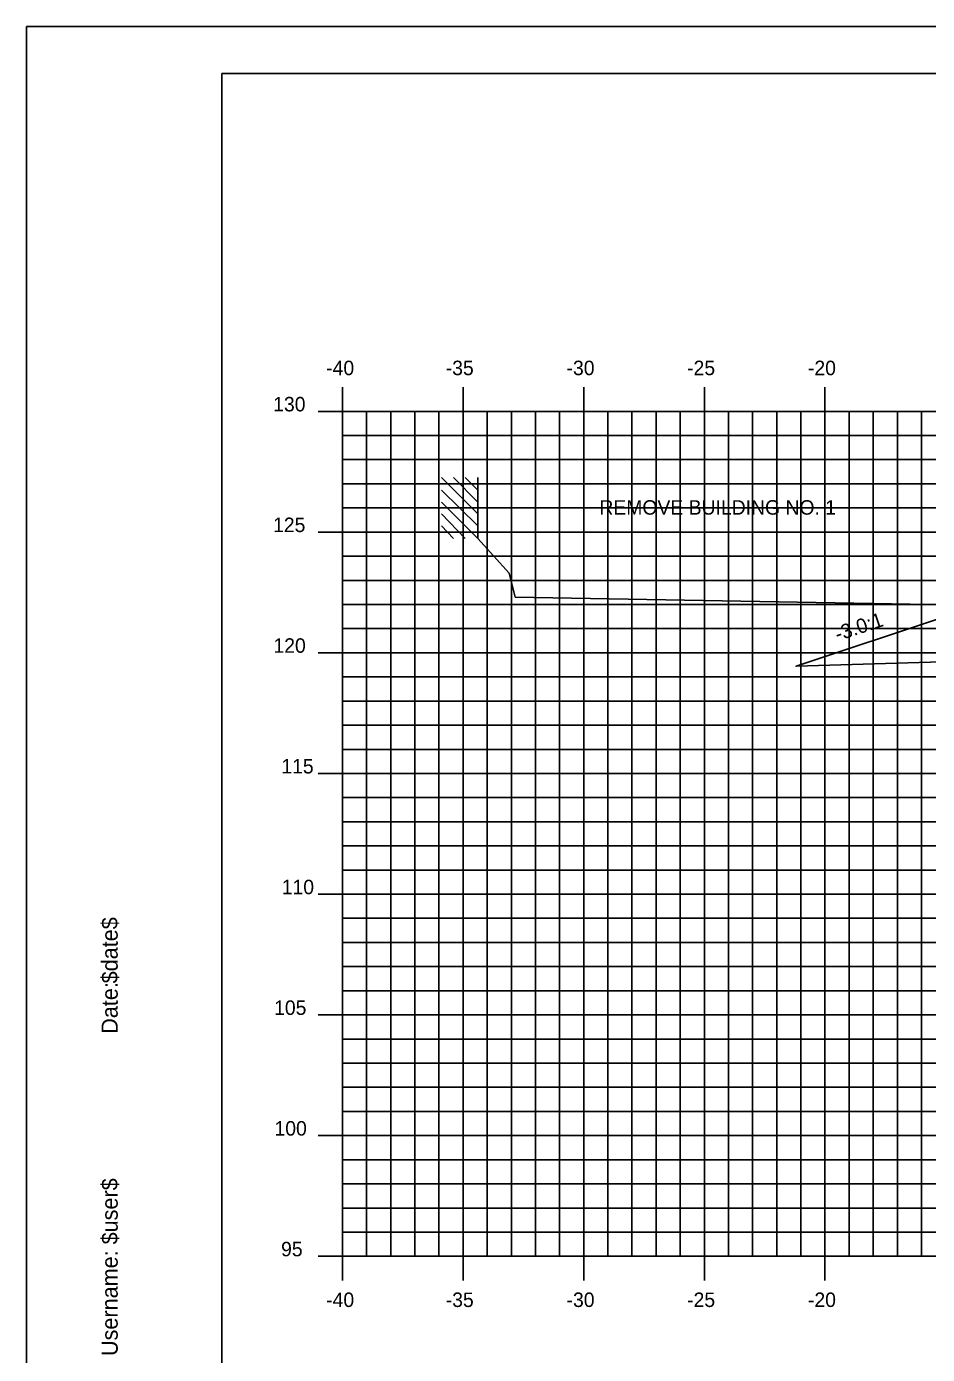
# Model space of a CAD drawing. Extents: x 850598 to 870284, y 366541 to 366651.
# Drawn here: x 853258.9 to 853296.2, y 366596.2 to 366651.2 of the extents above; entities that cross this region are included whole.
import ezdxf

# ---------------------------------------------------------------- set-up
doc = ezdxf.new("R2010")
doc.units = 0
for name, color, linetype in [('ANNOTATION', 7, 'Continuous'), ('BORDER', 7, 'Continuous'), ('D_Roadway_Centerline', 7, 'Continuous'), ('D_Roadway_SubGrade', 7, 'Continuous'), ('H_V ANNOTATION', 7, 'Continuous'), ('MAJOR', 7, 'Continuous'), ('MINOR', 7, 'Continuous'), ('PLOT BOUNDARY', 7, 'Continuous'), ('S_Buildings', 7, 'Continuous'), ('S_Roadway_Centerline', 7, 'Continuous')]:
    doc.layers.add(name, color=color, linetype=linetype)

msp = doc.modelspace()

# ---------------------------------------------------------------- linework, layer by layer
at = {"layer": 'BORDER'}
for p, q in [((853426.976, 366649.225), (853266.976, 366649.225)), ((853266.976, 366649.225), (853266.976, 366544.225))]:
    msp.add_line(p, q, dxfattribs=at)
at = {"layer": 'D_Roadway_Centerline'}
msp.add_lwpolyline([(853290.778, 366624.668), (853296.975, 366626.734), (853300.975, 366626.974), (853311.975, 366627.304), (853322.975, 366626.974), (853326.975, 366626.734), (853328.975, 366626.614), (853334.975, 366624.614), (853380.04, 366613.225), (853393.921, 366609.718), (853403.783, 366607.225), (853407.783, 366607.225)], dxfattribs=at)
at = {"layer": 'D_Roadway_SubGrade'}
msp.add_lwpolyline([(853300.975, 366626.474), (853299.975, 366626.414), (853299.975, 366626.664), (853296.975, 366626.484), (853296.975, 366626.734), (853290.778, 366624.668), (853300.975, 366624.974)], close=True, dxfattribs=at)
at = {"layer": 'MAJOR'}
for p, q in [((853271.975, 366636.227), (853271.975, 366635.225)), ((853271.975, 366636.227), (853271.975, 366635.225)), ((853276.975, 366636.227), (853276.975, 366635.225)), ((853276.975, 366636.227), (853276.975, 366635.225)), ((853281.975, 366636.227), (853281.975, 366635.225)), ((853281.975, 366636.227), (853281.975, 366635.225)), ((853286.975, 366636.227), (853286.975, 366635.225)), ((853286.975, 366636.227), (853286.975, 366635.225)), ((853291.975, 366636.227), (853291.975, 366635.225)), ((853291.975, 366636.227), (853291.975, 366635.225)), ((853270.973, 366635.225), (853271.975, 366635.225)), ((853270.973, 366635.225), (853271.975, 366635.225)), ((853271.975, 366635.225), (853411.975, 366635.225)), ((853271.975, 366600.225), (853271.975, 366635.225)), ((853271.975, 366600.225), (853271.975, 366635.225)), ((853271.975, 366635.225), (853411.975, 366635.225)), ((853271.975, 366635.225), (853411.975, 366635.225)), ((853271.975, 366600.225), (853271.975, 366635.225)), ((853271.975, 366600.225), (853271.975, 366635.225)), ((853271.975, 366635.225), (853411.975, 366635.225)), ((853276.975, 366600.225), (853276.975, 366635.225)), ((853276.975, 366600.225), (853276.975, 366635.225)), ((853281.975, 366600.225), (853281.975, 366635.225)), ((853281.975, 366600.225), (853281.975, 366635.225)), ((853286.975, 366600.225), (853286.975, 366635.225)), ((853286.975, 366600.225), (853286.975, 366635.225)), ((853291.975, 366600.225), (853291.975, 366635.225)), ((853291.975, 366600.225), (853291.975, 366635.225)), ((853270.973, 366630.225), (853271.975, 366630.225)), ((853270.973, 366630.225), (853271.975, 366630.225)), ((853271.975, 366630.225), (853411.975, 366630.225)), ((853271.975, 366630.225), (853411.975, 366630.225)), ((853270.973, 366625.225), (853271.975, 366625.225)), ((853270.973, 366625.225), (853271.975, 366625.225)), ((853271.975, 366625.225), (853411.975, 366625.225)), ((853271.975, 366625.225), (853411.975, 366625.225)), ((853270.973, 366620.225), (853271.975, 366620.225)), ((853270.973, 366620.225), (853271.975, 366620.225)), ((853271.975, 366620.225), (853411.975, 366620.225)), ((853271.975, 366620.225), (853411.975, 366620.225)), ((853270.973, 366615.225), (853271.975, 366615.225)), ((853270.973, 366615.225), (853271.975, 366615.225)), ((853271.975, 366615.225), (853411.975, 366615.225)), ((853271.975, 366615.225), (853411.975, 366615.225)), ((853270.973, 366610.225), (853271.975, 366610.225)), ((853270.973, 366610.225), (853271.975, 366610.225)), ((853271.975, 366610.225), (853411.975, 366610.225)), ((853271.975, 366610.225), (853411.975, 366610.225)), ((853270.973, 366605.225), (853271.975, 366605.225)), ((853270.973, 366605.225), (853271.975, 366605.225)), ((853271.975, 366605.225), (853411.975, 366605.225)), ((853271.975, 366605.225), (853411.975, 366605.225)), ((853270.973, 366600.225), (853271.975, 366600.225)), ((853270.973, 366600.225), (853271.975, 366600.225)), ((853271.975, 366600.225), (853411.975, 366600.225)), ((853271.975, 366600.225), (853411.975, 366600.225)), ((853271.975, 366599.223), (853271.975, 366600.225)), ((853271.975, 366600.225), (853411.975, 366600.225)), ((853271.975, 366600.225), (853411.975, 366600.225)), ((853271.975, 366599.223), (853271.975, 366600.225)), ((853276.975, 366599.223), (853276.975, 366600.225)), ((853276.975, 366599.223), (853276.975, 366600.225)), ((853281.975, 366599.223), (853281.975, 366600.225)), ((853281.975, 366599.223), (853281.975, 366600.225)), ((853286.975, 366599.223), (853286.975, 366600.225)), ((853286.975, 366599.223), (853286.975, 366600.225)), ((853291.975, 366599.223), (853291.975, 366600.225)), ((853291.975, 366599.223), (853291.975, 366600.225))]:
    msp.add_line(p, q, dxfattribs=at)
at = {"layer": 'MINOR'}
for p, q in [((853272.975, 366600.225), (853272.975, 366635.225)), ((853272.975, 366600.225), (853272.975, 366635.225)), ((853273.975, 366600.225), (853273.975, 366635.225)), ((853273.975, 366600.225), (853273.975, 366635.225)), ((853274.975, 366600.225), (853274.975, 366635.225)), ((853274.975, 366600.225), (853274.975, 366635.225)), ((853275.975, 366600.225), (853275.975, 366635.225)), ((853275.975, 366600.225), (853275.975, 366635.225)), ((853277.975, 366600.225), (853277.975, 366635.225)), ((853277.975, 366600.225), (853277.975, 366635.225)), ((853278.975, 366600.225), (853278.975, 366635.225)), ((853278.975, 366600.225), (853278.975, 366635.225)), ((853279.975, 366600.225), (853279.975, 366635.225)), ((853279.975, 366600.225), (853279.975, 366635.225)), ((853280.975, 366600.225), (853280.975, 366635.225)), ((853280.975, 366600.225), (853280.975, 366635.225)), ((853282.975, 366600.225), (853282.975, 366635.225)), ((853282.975, 366600.225), (853282.975, 366635.225)), ((853283.975, 366600.225), (853283.975, 366635.225)), ((853283.975, 366600.225), (853283.975, 366635.225)), ((853284.975, 366600.225), (853284.975, 366635.225)), ((853284.975, 366600.225), (853284.975, 366635.225)), ((853285.975, 366600.225), (853285.975, 366635.225)), ((853285.975, 366600.225), (853285.975, 366635.225)), ((853287.975, 366600.225), (853287.975, 366635.225)), ((853287.975, 366600.225), (853287.975, 366635.225)), ((853288.975, 366600.225), (853288.975, 366635.225)), ((853288.975, 366600.225), (853288.975, 366635.225)), ((853289.975, 366600.225), (853289.975, 366635.225)), ((853289.975, 366600.225), (853289.975, 366635.225)), ((853290.975, 366600.225), (853290.975, 366635.225)), ((853290.975, 366600.225), (853290.975, 366635.225)), ((853292.975, 366600.225), (853292.975, 366635.225)), ((853292.975, 366600.225), (853292.975, 366635.225)), ((853293.975, 366600.225), (853293.975, 366635.225)), ((853293.975, 366600.225), (853293.975, 366635.225)), ((853294.975, 366600.225), (853294.975, 366635.225)), ((853294.975, 366600.225), (853294.975, 366635.225)), ((853295.975, 366600.225), (853295.975, 366635.225)), ((853295.975, 366600.225), (853295.975, 366635.225)), ((853271.975, 366634.225), (853411.975, 366634.225)), ((853271.975, 366634.225), (853272.977, 366634.225)), ((853271.975, 366634.225), (853411.975, 366634.225)), ((853271.975, 366634.225), (853272.977, 366634.225)), ((853271.975, 366633.225), (853411.975, 366633.225)), ((853271.975, 366633.225), (853272.977, 366633.225)), ((853271.975, 366633.225), (853411.975, 366633.225)), ((853271.975, 366633.225), (853272.977, 366633.225)), ((853271.975, 366632.225), (853411.975, 366632.225)), ((853271.975, 366632.225), (853272.977, 366632.225)), ((853271.975, 366632.225), (853411.975, 366632.225)), ((853271.975, 366632.225), (853272.977, 366632.225)), ((853271.975, 366631.225), (853411.975, 366631.225)), ((853271.975, 366631.225), (853272.977, 366631.225)), ((853271.975, 366631.225), (853411.975, 366631.225)), ((853271.975, 366631.225), (853272.977, 366631.225)), ((853271.975, 366629.225), (853411.975, 366629.225)), ((853271.975, 366629.225), (853272.977, 366629.225)), ((853271.975, 366629.225), (853411.975, 366629.225)), ((853271.975, 366629.225), (853272.977, 366629.225)), ((853271.975, 366628.225), (853411.975, 366628.225)), ((853271.975, 366628.225), (853272.977, 366628.225)), ((853271.975, 366628.225), (853411.975, 366628.225)), ((853271.975, 366628.225), (853272.977, 366628.225)), ((853271.975, 366627.225), (853411.975, 366627.225)), ((853271.975, 366627.225), (853272.977, 366627.225)), ((853271.975, 366627.225), (853411.975, 366627.225)), ((853271.975, 366627.225), (853272.977, 366627.225)), ((853271.975, 366626.225), (853411.975, 366626.225)), ((853271.975, 366626.225), (853272.977, 366626.225)), ((853271.975, 366626.225), (853411.975, 366626.225)), ((853271.975, 366626.225), (853272.977, 366626.225)), ((853271.975, 366624.225), (853411.975, 366624.225)), ((853271.975, 366624.225), (853272.977, 366624.225)), ((853271.975, 366624.225), (853411.975, 366624.225)), ((853271.975, 366624.225), (853272.977, 366624.225)), ((853271.975, 366623.225), (853411.975, 366623.225)), ((853271.975, 366623.225), (853272.977, 366623.225)), ((853271.975, 366623.225), (853411.975, 366623.225)), ((853271.975, 366623.225), (853272.977, 366623.225)), ((853271.975, 366622.225), (853411.975, 366622.225)), ((853271.975, 366622.225), (853272.977, 366622.225)), ((853271.975, 366622.225), (853411.975, 366622.225)), ((853271.975, 366622.225), (853272.977, 366622.225)), ((853271.975, 366621.225), (853411.975, 366621.225)), ((853271.975, 366621.225), (853272.977, 366621.225)), ((853271.975, 366621.225), (853411.975, 366621.225)), ((853271.975, 366621.225), (853272.977, 366621.225)), ((853271.975, 366619.225), (853411.975, 366619.225)), ((853271.975, 366619.225), (853272.977, 366619.225)), ((853271.975, 366619.225), (853411.975, 366619.225)), ((853271.975, 366619.225), (853272.977, 366619.225)), ((853271.975, 366618.225), (853411.975, 366618.225)), ((853271.975, 366618.225), (853272.977, 366618.225)), ((853271.975, 366618.225), (853411.975, 366618.225)), ((853271.975, 366618.225), (853272.977, 366618.225)), ((853271.975, 366617.225), (853411.975, 366617.225)), ((853271.975, 366617.225), (853272.977, 366617.225)), ((853271.975, 366617.225), (853411.975, 366617.225)), ((853271.975, 366617.225), (853272.977, 366617.225)), ((853271.975, 366616.225), (853411.975, 366616.225)), ((853271.975, 366616.225), (853272.977, 366616.225)), ((853271.975, 366616.225), (853411.975, 366616.225)), ((853271.975, 366616.225), (853272.977, 366616.225)), ((853271.975, 366614.225), (853411.975, 366614.225)), ((853271.975, 366614.225), (853272.977, 366614.225)), ((853271.975, 366614.225), (853411.975, 366614.225)), ((853271.975, 366614.225), (853272.977, 366614.225)), ((853271.975, 366613.225), (853411.975, 366613.225)), ((853271.975, 366613.225), (853272.977, 366613.225)), ((853271.975, 366613.225), (853411.975, 366613.225)), ((853271.975, 366613.225), (853272.977, 366613.225)), ((853271.975, 366612.225), (853411.975, 366612.225)), ((853271.975, 366612.225), (853272.977, 366612.225)), ((853271.975, 366612.225), (853411.975, 366612.225)), ((853271.975, 366612.225), (853272.977, 366612.225)), ((853271.975, 366611.225), (853411.975, 366611.225)), ((853271.975, 366611.225), (853272.977, 366611.225)), ((853271.975, 366611.225), (853411.975, 366611.225)), ((853271.975, 366611.225), (853272.977, 366611.225)), ((853271.975, 366609.225), (853411.975, 366609.225)), ((853271.975, 366609.225), (853272.977, 366609.225)), ((853271.975, 366609.225), (853411.975, 366609.225)), ((853271.975, 366609.225), (853272.977, 366609.225)), ((853271.975, 366608.225), (853411.975, 366608.225)), ((853271.975, 366608.225), (853272.977, 366608.225)), ((853271.975, 366608.225), (853411.975, 366608.225)), ((853271.975, 366608.225), (853272.977, 366608.225)), ((853271.975, 366607.225), (853411.975, 366607.225)), ((853271.975, 366607.225), (853272.977, 366607.225)), ((853271.975, 366607.225), (853411.975, 366607.225)), ((853271.975, 366607.225), (853272.977, 366607.225)), ((853271.975, 366606.225), (853411.975, 366606.225)), ((853271.975, 366606.225), (853272.977, 366606.225)), ((853271.975, 366606.225), (853411.975, 366606.225)), ((853271.975, 366606.225), (853272.977, 366606.225)), ((853271.975, 366604.225), (853411.975, 366604.225)), ((853271.975, 366604.225), (853272.977, 366604.225)), ((853271.975, 366604.225), (853411.975, 366604.225)), ((853271.975, 366604.225), (853272.977, 366604.225)), ((853271.975, 366603.225), (853411.975, 366603.225)), ((853271.975, 366603.225), (853272.977, 366603.225)), ((853271.975, 366603.225), (853411.975, 366603.225)), ((853271.975, 366603.225), (853272.977, 366603.225)), ((853271.975, 366602.225), (853411.975, 366602.225)), ((853271.975, 366602.225), (853272.977, 366602.225)), ((853271.975, 366602.225), (853411.975, 366602.225)), ((853271.975, 366602.225), (853272.977, 366602.225)), ((853271.975, 366601.225), (853411.975, 366601.225)), ((853271.975, 366601.225), (853272.977, 366601.225)), ((853271.975, 366601.225), (853411.975, 366601.225)), ((853271.975, 366601.225), (853272.977, 366601.225))]:
    msp.add_line(p, q, dxfattribs=at)
at = {"layer": 'PLOT BOUNDARY'}
msp.add_lwpolyline([(853258.882, 366541.166), (853428.882, 366541.166), (853428.882, 366651.166), (853258.882, 366651.166)], close=True, dxfattribs=at)
at = {"layer": 'S_Buildings'}
for p, q in [((853277.589, 366630.975), (853276.08, 366632.484)), ((853277.589, 366631.467), (853276.572, 366632.484)), ((853277.589, 366631.959), (853277.064, 366632.484)), ((853277.589, 366629.958), (853277.589, 366632.484)), ((853277.589, 366630.483), (853276.08, 366631.959)), ((853277.589, 366629.958), (853276.08, 366631.467)), ((853277.064, 366629.958), (853276.08, 366630.975)), ((853276.572, 366629.958), (853276.08, 366630.483))]:
    msp.add_line(p, q, dxfattribs=at)
at = {"layer": 'S_Roadway_Centerline'}
msp.add_lwpolyline([(853277.589, 366629.958), (853278.887, 366628.519), (853279.134, 366627.532), (853300.191, 366627.15), (853300.216, 366627.148), (853300.217, 366627.148), (853300.235, 366627.148), (853300.24, 366627.148), (853300.249, 366627.148), (853316.618, 366626.049), (853326.882, 366625.395), (853335.049, 366624.718), (853335.961, 366624.828), (853340.321, 366626.148), (853342.226, 366626.505), (853343.376, 366626.69), (853343.786, 366626.388), (853344.121, 366626.154), (853350.778, 366626.442), (853358.928, 366626.82)], dxfattribs=at)

# ---------------------------------------------------------------- texts
at = {"layer": 'ANNOTATION'}
msp.add_text('-3.0:1', height=0.6, rotation=18.4348, dxfattribs=at).set_placement((853292.498, 366625.695))
at = {"layer": 'BORDER'}
for s, p in [('$date$', (853262.661, 366611.53)), ('Date:', (853262.661, 366609.442)), ('$user$', (853262.661, 366600.717)), ('Username:', (853262.661, 366596.093))]:
    msp.add_text(s, height=0.6696, rotation=90, dxfattribs=at).set_placement(p)
at = {"layer": 'H_V ANNOTATION'}
for s, p in [('-40', (853271.301, 366636.725)), ('-35', (853276.256, 366636.725)), ('-30', (853281.264, 366636.725)), ('-25', (853286.261, 366636.725)), ('-20', (853291.269, 366636.725)), ('130', (853269.105, 366635.225)), ('REMOVE BUILDING NO. 1', (853282.624, 366630.947)), ('125', (853269.1, 366630.225)), ('120', (853269.116, 366625.225)), ('115', (853269.443, 366620.225)), ('110', (853269.459, 366615.225)), ('105', (853269.143, 366610.225)), ('100', (853269.159, 366605.225)), ('95', (853269.432, 366600.225)), ('-40', (853271.301, 366598.125)), ('-35', (853276.256, 366598.125)), ('-30', (853281.264, 366598.125)), ('-25', (853286.261, 366598.125)), ('-20', (853291.269, 366598.125))]:
    msp.add_text(s, height=0.6, dxfattribs=at).set_placement(p)

doc.saveas('drawing.dxf')
